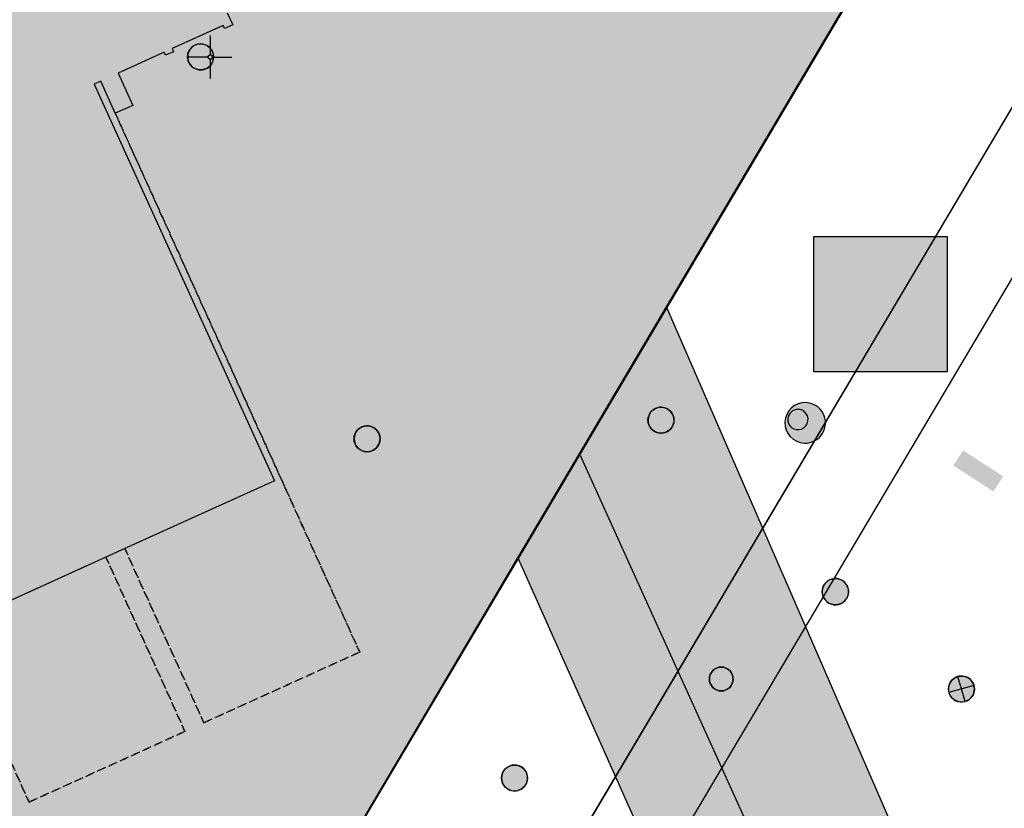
# Model space of a CAD drawing. Header units: metres. Extents: x 2695560 to 2696939, y 1260491 to 1262050.
# Tile 898 of 1005: x 2696420 to 2696449, y 1261778 to 1261801. Entities that reach past the tile are written whole.
import ezdxf

# ---------------------------------------------------------------- set-up
doc = ezdxf.new("R2010")
doc.units = ezdxf.units.M
doc.linetypes.add('AUSGEZOGEN', pattern=[0])
doc.linetypes.add('VERDECKT2_S2', pattern=[0.36, 0.2, -0.16])
for name, color, linetype in [('XR$1$AV_Flächen (EO)', 7, 'AUSGEZOGEN'), ('XR$1$AV_Gebäudeflächen (BB)', 7, 'AUSGEZOGEN'), ('XR$1$AV_Gebäudeflächen (EO)', 7, 'AUSGEZOGEN'), ('XR$1$AV_Gebäudeflächen ut.', 7, 'AUSGEZOGEN'), ('XR$1$AV_Koordinatennetzpunkte', 7, 'AUSGEZOGEN'), ('XR$1$AV_Linien (BB)', 7, 'AUSGEZOGEN'), ('XR$1$AV_Linien (EO)', 7, 'AUSGEZOGEN'), ('XR$1$AW_LK_Schachtdeckel', 24, 'AUSGEZOGEN'), ('XR$1$EW_LK_Bauwerk', 1, 'AUSGEZOGEN'), ('XR$1$EW_LK_Knoten', 1, 'AUSGEZOGEN'), ('XR$1$Liegenschaftsgrenzen', 7, 'AUSGEZOGEN'), ('XR$1$PFAW', 255, 'AUSGEZOGEN'), ('XR$1$PFEW', 255, 'AUSGEZOGEN'), ('XR$1$RP_Abstandslinie', 7, 'AUSGEZOGEN')]:
    doc.layers.add(name, color=color, linetype=linetype)

# ---------------------------------------------------------------- blocks, each defined once
blk = doc.blocks.new('COMPLEXOBJECT_712')
at = {"layer": 'XR$1$AV_Linien (BB)', "color": 7, "linetype": 'AUSGEZOGEN', "transparency": 33554687}
blk.add_lwpolyline([(6465.172, 11827.303), (6464.345, 11825.907), (6435.908, 11777.913)], dxfattribs=at)
blk = doc.blocks.new('COMPLEXOBJECT_803')
at = {"layer": 'XR$1$AV_Linien (BB)', "color": 7, "linetype": 'AUSGEZOGEN', "transparency": 33554687}
blk.add_lwpolyline([(6466.602, 11824.784), (6466.439, 11824.509), (6438.228, 11776.92)], dxfattribs=at)
blk = doc.blocks.new('COMPLEXOBJECT_834')
at = {"layer": 'XR$1$AV_Flächen (EO)', "color": 7, "linetype": 'AUSGEZOGEN', "transparency": 33554687}
blk.add_lwpolyline([(6455.444, 11762.103), (6452.157, 11760.606), (6442.354, 11783.16), (6438.167, 11792.792), (6457.503, 11825.435), (6448.144, 11846.186), (6450.579, 11853.645), (6447.047, 11861.434), (6445.202, 11865.503), (6442.547, 11866.748), (6439.353, 11865.198), (6439.101, 11865.075), (6438.738, 11865.824)], dxfattribs=at)
blk = doc.blocks.new('COMPLEXOBJECT_1417')
at = {"layer": 'XR$1$Liegenschaftsgrenzen', "color": 7, "linetype": 'AUSGEZOGEN', "transparency": 33554687}
blk.add_line((6435.908, 11777.913), (6465.172, 11827.303), dxfattribs=at)
blk = doc.blocks.new('BAV2041')
at = {"color": 7, "transparency": 33554687}
for p, q in [((0, 0.5), (0, 0.05)), ((-0.05, 0), (-0.5, 0)), ((0.05, 0), (0.5, 0)), ((0, -0.05), (0, -0.5))]:
    blk.add_line(p, q, dxfattribs=at)
blk.add_circle((0, 0), 0.05, dxfattribs=at)
for start, end in [(90, 270), (270, 90)]:
    blk.add_arc((0, 0), 0.05, start, end, dxfattribs=at)
blk = doc.blocks.new('BAW2082')
at = {"layer": 'XR$1$PFAW', "transparency": 33554687}
blk.add_hatch(color=7, dxfattribs=at).paths.add_polyline_path([(0.509, -0.003), (0.499, 0.098), (0.469, 0.194), (0.42, 0.283), (0.354, 0.359), (0.274, 0.421), (0.183, 0.466), (0.085, 0.491), (-0.016, 0.496), (-0.116, 0.481), (-0.211, 0.446), (-0.297, 0.392), (-0.37, 0.323), (-0.428, 0.24), (-0.468, 0.147), (-0.488, 0.047), (-0.488, -0.054), (-0.468, -0.153), (-0.428, -0.246), (-0.37, -0.329), (-0.297, -0.398), (-0.211, -0.452), (-0.116, -0.487), (-0.016, -0.502), (0.085, -0.497), (0.183, -0.472), (0.274, -0.427), (0.354, -0.366), (0.42, -0.289), (0.469, -0.2), (0.499, -0.104)])
at = {"transparency": 33554687}
for start, end in [(91.1948, 268.8052), (268.8052, 91.1948)]:
    blk.add_arc((0.01, 0), 0.5, start, end, dxfattribs=at)
at = {"layer": 'XR$1$PFAW', "transparency": 33554687}
blk.add_circle((0.009, -0.003), 0.5, dxfattribs=at)
blk = doc.blocks.new('BAW2084')
at = {"layer": 'XR$1$PFAW', "transparency": 33554687}
h = blk.add_hatch(color=7, dxfattribs=at)
h.paths.add_polyline_path([(0.237, 0.6), (0.176, 0.597), (0.116, 0.588), (0.057, 0.572), (0, 0.551), (-0.054, 0.525), (-0.106, 0.492), (-0.154, 0.455), (-0.198, 0.413), (-0.238, 0.367), (-0.272, 0.317), (-0.302, 0.264), (-0.326, 0.208), (-0.344, 0.15), (-0.356, 0.091), (-0.363, 0.03), (-0.363, -0.03), (-0.356, -0.091), (-0.344, -0.15), (-0.326, -0.208), (-0.302, -0.264), (-0.272, -0.317), (-0.238, -0.367), (-0.198, -0.413), (-0.154, -0.455), (-0.106, -0.492), (-0.054, -0.525), (0, -0.551), (0.057, -0.572), (0.116, -0.588), (0.176, -0.597), (0.237, -0.6), (0.297, -0.597), (0.357, -0.588), (0.416, -0.572), (0.473, -0.551), (0.528, -0.525), (0.579, -0.492), (0.628, -0.455), (0.672, -0.413), (0.711, -0.367), (0.746, -0.317), (0.775, -0.264), (0.799, -0.208), (0.818, -0.15), (0.83, -0.091), (0.836, -0.03), (0.836, 0.03), (0.83, 0.091), (0.818, 0.15), (0.799, 0.208), (0.775, 0.264), (0.746, 0.317), (0.711, 0.367), (0.672, 0.413), (0.628, 0.455), (0.579, 0.492), (0.528, 0.525), (0.473, 0.551), (0.416, 0.572), (0.357, 0.588), (0.297, 0.597)])
h.paths.add_polyline_path([(0.03, -0.298), (0, -0.3), (-0.03, -0.298), (-0.06, -0.294), (-0.09, -0.286), (-0.118, -0.276), (-0.146, -0.262), (-0.171, -0.246), (-0.195, -0.228), (-0.217, -0.207), (-0.237, -0.184), (-0.255, -0.159), (-0.269, -0.132), (-0.281, -0.104), (-0.29, -0.075), (-0.297, -0.045), (-0.3, -0.015), (-0.3, 0.015), (-0.297, 0.045), (-0.29, 0.075), (-0.281, 0.104), (-0.269, 0.132), (-0.255, 0.159), (-0.237, 0.184), (-0.217, 0.207), (-0.195, 0.228), (-0.171, 0.246), (-0.146, 0.262), (-0.118, 0.276), (-0.09, 0.286), (-0.06, 0.294), (-0.03, 0.298), (0, 0.3), (0.03, 0.298), (0.06, 0.294), (0.09, 0.286), (0.118, 0.276), (0.146, 0.262), (0.171, 0.246), (0.195, 0.228), (0.217, 0.207), (0.237, 0.184), (0.255, 0.159), (0.269, 0.132), (0.281, 0.104), (0.29, 0.075), (0.297, 0.045), (0.3, 0.015), (0.3, -0.015), (0.297, -0.045), (0.29, -0.075), (0.281, -0.104), (0.269, -0.132), (0.255, -0.159), (0.237, -0.184), (0.217, -0.207), (0.195, -0.228), (0.171, -0.246), (0.146, -0.262), (0.118, -0.276), (0.09, -0.286), (0.06, -0.294)], flags=16)
blk.add_hatch(color=7, dxfattribs=at).paths.add_polyline_path([(0, 0.3), (-0.03, 0.298), (-0.06, 0.294), (-0.09, 0.286), (-0.118, 0.276), (-0.146, 0.262), (-0.171, 0.246), (-0.195, 0.228), (-0.217, 0.207), (-0.237, 0.184), (-0.255, 0.159), (-0.269, 0.132), (-0.281, 0.104), (-0.29, 0.075), (-0.297, 0.045), (-0.3, 0.015), (-0.3, -0.015), (-0.297, -0.045), (-0.29, -0.075), (-0.281, -0.104), (-0.269, -0.132), (-0.255, -0.159), (-0.237, -0.184), (-0.217, -0.207), (-0.195, -0.228), (-0.171, -0.246), (-0.146, -0.262), (-0.118, -0.276), (-0.09, -0.286), (-0.06, -0.294), (-0.03, -0.298), (0, -0.3), (0.03, -0.298), (0.06, -0.294), (0.09, -0.286), (0.118, -0.276), (0.146, -0.262), (0.171, -0.246), (0.195, -0.228), (0.217, -0.207), (0.237, -0.184), (0.255, -0.159), (0.269, -0.132), (0.281, -0.104), (0.29, -0.075), (0.297, -0.045), (0.3, -0.015), (0.3, 0.015), (0.297, 0.045), (0.29, 0.075), (0.281, 0.104), (0.269, 0.132), (0.255, 0.159), (0.237, 0.184), (0.217, 0.207), (0.195, 0.228), (0.171, 0.246), (0.146, 0.262), (0.118, 0.276), (0.09, 0.286), (0.06, 0.294), (0.03, 0.298)])
at = {"transparency": 33554687}
for centre, radius, start, end in [((0.237, 0), 0.6, 90, 270), ((0.237, 0), 0.6, 270, 90), ((0, 0), 0.3, 90, 270), ((0, 0), 0.3, 270, 90)]:
    blk.add_arc(centre, radius, start, end, dxfattribs=at)
blk = doc.blocks.new('BAW2088')
at = {"layer": 'XR$1$PFAW', "transparency": 33554687}
blk.add_hatch(color=253, dxfattribs=at).paths.add_polyline_path([(0.51, 0), (0.5, 0.101), (0.47, 0.197), (0.421, 0.286), (0.355, 0.362), (0.275, 0.424), (0.184, 0.469), (0.086, 0.494), (-0.015, 0.499), (-0.115, 0.484), (-0.21, 0.449), (-0.296, 0.395), (-0.369, 0.326), (-0.427, 0.243), (-0.467, 0.15), (-0.487, 0.051), (-0.487, -0.051), (-0.467, -0.15), (-0.427, -0.243), (-0.369, -0.326), (-0.296, -0.395), (-0.21, -0.449), (-0.115, -0.484), (-0.015, -0.499), (0.086, -0.494), (0.184, -0.469), (0.275, -0.424), (0.355, -0.362), (0.421, -0.286), (0.47, -0.197), (0.5, -0.101)])
at = {"transparency": 33554687}
for start, end in [(91.1948, 268.8052), (268.8052, 91.1948)]:
    blk.add_arc((0.01, 0), 0.5, start, end, dxfattribs=at)
at = {"layer": 'XR$1$PFAW', "transparency": 33554687}
blk.add_circle((0.01, 0), 0.5, dxfattribs=at)
blk = doc.blocks.new('BEWLP2574')
at = {"layer": 'XR$1$PFEW', "transparency": 33554687}
blk.add_hatch(color=7, dxfattribs=at).paths.add_polyline_path([(-0.5, 0), (-0.497, -0.051), (-0.489, -0.101), (-0.477, -0.15), (-0.459, -0.198), (-0.437, -0.243), (-0.41, -0.286), (-0.379, -0.326), (-0.344, -0.363), (-0.306, -0.396), (-0.264, -0.425), (-0.22, -0.449), (-0.173, -0.469), (-0.125, -0.485), (-0.075, -0.495), (-0.025, -0.5), (0.026, -0.5), (0.076, -0.495), (0.126, -0.485), (0.174, -0.469), (0.221, -0.449), (0.265, -0.425), (0.306, -0.396), (0.345, -0.363), (0.38, -0.326), (0.411, -0.286), (0.437, -0.243), (0.46, -0.198), (0.477, -0.15), (0.49, -0.101), (0.498, -0.051), (0.5, 0), (0.498, 0.05), (0.49, 0.1), (0.477, 0.149), (0.46, 0.197), (0.437, 0.242), (0.411, 0.285), (0.38, 0.325), (0.345, 0.362), (0.306, 0.395), (0.265, 0.424), (0.221, 0.448), (0.174, 0.468), (0.126, 0.484), (0.076, 0.494), (0.026, 0.499), (-0.025, 0.499), (-0.075, 0.494), (-0.125, 0.484), (-0.173, 0.468), (-0.22, 0.448), (-0.264, 0.424), (-0.306, 0.395), (-0.344, 0.362), (-0.379, 0.325), (-0.41, 0.285), (-0.437, 0.242), (-0.459, 0.197), (-0.477, 0.149), (-0.489, 0.1), (-0.497, 0.05)])
at = {"color": 1, "transparency": 33554687}
for start, end in [(90, 180), (0, 90), (180, 270), (270, 0)]:
    blk.add_arc((0, 0), 0.5, start, end, dxfattribs=at)
at = {"layer": 'XR$1$PFEW', "transparency": 33554687}
blk.add_circle((0, 0), 0.5, dxfattribs=at)
blk = doc.blocks.new('BEWLP2549_S')
at = {"layer": 'XR$1$PFEW', "transparency": 33554687}
blk.add_hatch(color=7, dxfattribs=at).paths.add_polyline_path([(0.5, 0), (0.49, 0.101), (0.459, 0.197), (0.41, 0.286), (0.344, 0.362), (0.264, 0.424), (0.174, 0.469), (0.076, 0.494), (-0.025, 0.499), (-0.125, 0.484), (-0.22, 0.449), (-0.306, 0.395), (-0.379, 0.326), (-0.437, 0.243), (-0.477, 0.15), (-0.497, 0.051), (-0.497, -0.051), (-0.477, -0.15), (-0.437, -0.243), (-0.379, -0.326), (-0.306, -0.395), (-0.22, -0.449), (-0.125, -0.484), (-0.025, -0.499), (0.076, -0.494), (0.174, -0.469), (0.264, -0.424), (0.344, -0.362), (0.41, -0.286), (0.459, -0.197), (0.49, -0.101)])
at = {"color": 1, "transparency": 33554687}
for p, q in [((0.354, -0.354), (-0.354, 0.354)), ((-0.354, -0.354), (0.354, 0.354))]:
    blk.add_line(p, q, dxfattribs=at)
for start, end in [(91.3809, 268.6191), (268.6191, 91.3809)]:
    blk.add_arc((0, 0), 0.5, start, end, dxfattribs=at)
at = {"layer": 'XR$1$PFEW', "transparency": 33554687}
blk.add_circle((0, 0), 0.5, dxfattribs=at)

msp = doc.modelspace()

# ---------------------------------------------------------------- hatches: boundary and pattern name
at = {"transparency": 33554687}
for points in [[(2696443.388, 1261794.634), (2696443.388, 1261790.733), (2696447.237, 1261790.733), (2696447.237, 1261794.634)], [(2696447.69, 1261788.462), (2696447.409, 1261788.028), (2696448.566, 1261787.28), (2696448.847, 1261787.714)]]:
    msp.add_hatch(color=7, dxfattribs=at).paths.add_polyline_path(points)
at = {"layer": 'XR$1$AV_Gebäudeflächen (BB)', "true_color": 0xd2d2d2, "transparency": 33554687}
msp.add_hatch(color=254, dxfattribs=at).paths.add_polyline_path([(2696413.405, 1261781.044), (2696417.918, 1261783.093), (2696418.464, 1261783.341), (2696422.959, 1261785.381), (2696423.505, 1261785.629), (2696427.819, 1261787.587), (2696422.624, 1261799.031), (2696422.808, 1261799.114), (2696423.229, 1261798.187), (2696423.733, 1261798.416), (2696423.311, 1261799.346), (2696424.641, 1261799.949), (2696424.682, 1261799.859), (2696424.912, 1261799.963), (2696424.87, 1261800.054), (2696426.338, 1261800.72), (2696426.379, 1261800.629), (2696426.618, 1261800.737), (2696426.46, 1261801.084), (2696426.809, 1261801.242), (2696426.706, 1261801.47), (2696426.614, 1261801.429), (2696425.953, 1261802.887), (2696426.044, 1261802.928), (2696425.941, 1261803.156), (2696425.85, 1261803.114), (2696425.25, 1261804.436), (2696426.179, 1261804.857), (2696425.952, 1261805.358), (2696425.023, 1261804.937), (2696424.424, 1261806.258), (2696424.515, 1261806.299), (2696424.411, 1261806.527), (2696424.32, 1261806.486), (2696423.659, 1261807.943), (2696423.75, 1261807.985), (2696423.647, 1261808.213), (2696423.555, 1261808.171), (2696422.956, 1261809.492), (2696423.885, 1261809.914), (2696423.658, 1261810.415), (2696422.729, 1261809.994), (2696422.129, 1261811.315), (2696422.22, 1261811.356), (2696422.117, 1261811.584), (2696422.026, 1261811.543), (2696421.365, 1261813), (2696421.456, 1261813.042), (2696421.352, 1261813.27), (2696421.261, 1261813.228), (2696420.662, 1261814.549), (2696421.591, 1261814.971), (2696421.364, 1261815.471), (2696420.435, 1261815.049), (2696419.837, 1261816.368), (2696419.928, 1261816.409), (2696419.825, 1261816.637), (2696419.734, 1261816.595), (2696419.073, 1261818.05), (2696419.164, 1261818.092), (2696419.061, 1261818.319), (2696418.97, 1261818.278), (2696418.372, 1261819.596), (2696419.301, 1261820.018), (2696419.074, 1261820.518), (2696418.145, 1261820.097), (2696417.547, 1261821.415), (2696417.638, 1261821.457), (2696417.535, 1261821.684), (2696417.444, 1261821.643), (2696416.784, 1261823.098), (2696416.875, 1261823.139), (2696416.772, 1261823.366), (2696416.68, 1261823.325), (2696416.082, 1261824.644), (2696417.011, 1261825.065), (2696416.784, 1261825.565), (2696415.855, 1261825.144), (2696415.195, 1261826.599), (2696415.286, 1261826.64), (2696415.183, 1261826.867), (2696415.092, 1261826.826), (2696414.494, 1261828.145), (2696414.585, 1261828.186), (2696414.482, 1261828.413), (2696414.135, 1261828.256), (2696413.979, 1261828.602), (2696413.751, 1261828.498), (2696413.792, 1261828.407), (2696412.471, 1261827.807), (2696412.43, 1261827.898), (2696412.202, 1261827.795), (2696412.243, 1261827.704), (2696410.804, 1261827.05), (2696410.382, 1261827.979), (2696409.881, 1261827.752), (2696410.302, 1261826.823), (2696408.981, 1261826.223), (2696408.94, 1261826.314), (2696408.712, 1261826.211), (2696408.753, 1261826.12), (2696407.296, 1261825.458), (2696407.254, 1261825.549), (2696407.026, 1261825.445), (2696407.068, 1261825.354), (2696405.747, 1261824.754), (2696405.325, 1261825.683), (2696404.824, 1261825.456), (2696405.245, 1261824.527), (2696403.924, 1261823.927), (2696403.883, 1261824.018), (2696403.655, 1261823.915), (2696403.696, 1261823.824), (2696402.239, 1261823.162), (2696402.197, 1261823.253), (2696401.969, 1261823.149), (2696402.011, 1261823.058), (2696400.69, 1261822.458), (2696400.268, 1261823.387), (2696399.767, 1261823.16), (2696400.147, 1261822.322), (2696400.188, 1261822.231), (2696398.866, 1261821.631), (2696398.825, 1261821.722), (2696398.597, 1261821.618), (2696398.638, 1261821.527), (2696397.18, 1261820.865), (2696397.138, 1261820.956), (2696396.91, 1261820.852), (2696396.952, 1261820.761), (2696395.63, 1261820.161), (2696395.208, 1261821.09), (2696394.706, 1261820.862), (2696395.128, 1261819.933), (2696393.806, 1261819.333), (2696393.765, 1261819.424), (2696393.537, 1261819.321), (2696393.578, 1261819.23), (2696392.119, 1261818.567), (2696392.078, 1261818.658), (2696391.85, 1261818.555), (2696391.891, 1261818.464), (2696390.569, 1261817.863), (2696390.147, 1261818.792), (2696389.646, 1261818.565), (2696390.068, 1261817.636), (2696388.746, 1261817.036), (2696388.704, 1261817.127), (2696388.476, 1261817.023), (2696388.518, 1261816.932), (2696387.059, 1261816.27), (2696387.017, 1261816.361), (2696386.789, 1261816.257), (2696386.946, 1261815.911), (2696386.6, 1261815.754), (2696386.703, 1261815.526), (2696386.794, 1261815.567), (2696387.391, 1261814.246), (2696387.3, 1261814.205), (2696387.407, 1261813.968), (2696387.498, 1261814.01), (2696388.149, 1261812.57), (2696387.22, 1261812.15), (2696387.446, 1261811.649), (2696388.376, 1261812.069), (2696388.973, 1261810.749), (2696388.882, 1261810.707), (2696388.985, 1261810.48), (2696389.076, 1261810.521), (2696389.735, 1261809.063), (2696389.644, 1261809.022), (2696389.747, 1261808.794), (2696389.838, 1261808.836), (2696390.435, 1261807.515), (2696389.506, 1261807.095), (2696389.733, 1261806.594), (2696390.662, 1261807.014), (2696391.259, 1261805.693), (2696391.168, 1261805.652), (2696391.271, 1261805.424), (2696391.362, 1261805.465), (2696392.021, 1261804.008), (2696391.93, 1261803.967), (2696392.033, 1261803.739), (2696392.124, 1261803.78), (2696392.718, 1261802.468), (2696391.788, 1261802.048), (2696392.015, 1261801.547), (2696392.944, 1261801.967), (2696393.542, 1261800.646), (2696393.451, 1261800.605), (2696393.554, 1261800.377), (2696393.645, 1261800.418), (2696394.304, 1261798.96), (2696394.213, 1261798.919), (2696394.316, 1261798.691), (2696394.407, 1261798.733), (2696395.009, 1261797.402), (2696394.08, 1261796.982), (2696394.306, 1261796.481), (2696395.236, 1261796.901), (2696395.833, 1261795.58), (2696395.742, 1261795.539), (2696395.845, 1261795.311), (2696395.936, 1261795.352), (2696396.596, 1261793.894), (2696396.504, 1261793.853), (2696396.607, 1261793.625), (2696396.699, 1261793.666), (2696397.296, 1261792.345), (2696396.367, 1261791.925), (2696396.593, 1261791.423), (2696397.523, 1261791.844), (2696398.12, 1261790.523), (2696398.029, 1261790.481), (2696398.132, 1261790.253), (2696398.223, 1261790.295), (2696398.883, 1261788.837), (2696398.792, 1261788.796), (2696398.895, 1261788.568), (2696399.244, 1261788.726), (2696399.401, 1261788.38), (2696399.631, 1261788.484), (2696399.59, 1261788.575), (2696400.923, 1261789.18), (2696400.964, 1261789.089), (2696401.204, 1261789.198), (2696401.162, 1261789.289), (2696402.624, 1261789.952), (2696403.046, 1261789.022), (2696403.552, 1261789.252), (2696403.131, 1261790.18), (2696403.315, 1261790.263), (2696408.509, 1261778.821), (2696412.859, 1261780.796)])
at = {"layer": 'XR$1$AV_Gebäudeflächen (EO)', "true_color": 0xebebeb, "transparency": 33554687}
for points in [[(2696425.786, 1261780.606), (2696430.281, 1261782.647), (2696428.162, 1261787.315), (2696423.229, 1261798.187), (2696422.808, 1261799.114), (2696422.624, 1261799.031), (2696427.819, 1261787.587), (2696423.505, 1261785.629)], [(2696420.744, 1261778.317), (2696425.24, 1261780.358), (2696422.959, 1261785.381), (2696418.464, 1261783.341)]]:
    msp.add_hatch(color=7, dxfattribs=at).paths.add_polyline_path(points)
at = {"layer": 'XR$1$AV_Gebäudeflächen ut.', "true_color": 0xf5f5f5, "transparency": 33554687}
msp.add_hatch(color=7, dxfattribs=at).paths.add_polyline_path([(2696459.927, 1261714.606), (2696473.791, 1261720.902), (2696475.72, 1261716.655), (2696476.64, 1261717.073), (2696476.501, 1261717.38), (2696476.592, 1261717.421), (2696475.121, 1261720.664), (2696465.308, 1261742.389), (2696456.414, 1261761.913), (2696453.127, 1261760.416), (2696443.324, 1261782.97), (2696439.137, 1261792.602), (2696458.473, 1261825.245), (2696449.114, 1261845.996), (2696451.549, 1261853.455), (2696448.017, 1261861.244), (2696446.172, 1261865.313), (2696443.517, 1261866.558), (2696440.323, 1261865.008), (2696440.071, 1261864.885), (2696439.708, 1261865.634), (2696439.232, 1261866.581), (2696438.684, 1261867.488), (2696438.066, 1261868.349), (2696437.383, 1261869.158), (2696436.639, 1261869.912), (2696435.837, 1261870.605), (2696434.984, 1261871.234), (2696434.084, 1261871.793), (2696433.143, 1261872.28), (2696432.167, 1261872.692), (2696431.161, 1261873.026), (2696430.132, 1261873.28), (2696429.087, 1261873.453), (2696428.031, 1261873.543), (2696426.972, 1261873.551), (2696425.915, 1261873.475), (2696424.867, 1261873.316), (2696423.835, 1261873.076), (2696422.825, 1261872.756), (2696421.843, 1261872.358), (2696420.895, 1261871.884), (2696419.988, 1261871.337), (2696419.126, 1261870.72), (2696418.315, 1261870.038), (2696417.56, 1261869.295), (2696416.866, 1261868.494), (2696416.236, 1261867.642), (2696415.675, 1261866.743), (2696415.187, 1261865.803), (2696414.774, 1261864.827), (2696414.438, 1261863.822), (2696414.355, 1261863.524), (2696414.279, 1261863.225), (2696414.21, 1261862.924), (2696414.148, 1261862.621), (2696414.092, 1261862.318), (2696414.044, 1261862.012), (2696414.003, 1261861.706), (2696413.968, 1261861.399), (2696413.941, 1261861.092), (2696413.921, 1261860.783), (2696413.907, 1261860.475), (2696413.901, 1261860.166), (2696413.902, 1261859.857), (2696413.91, 1261859.548), (2696413.925, 1261859.24), (2696413.947, 1261858.932), (2696413.976, 1261858.624), (2696414.012, 1261858.317), (2696414.055, 1261858.011), (2696414.105, 1261857.707), (2696414.162, 1261857.403), (2696414.226, 1261857.101), (2696414.297, 1261856.8), (2696414.375, 1261856.501), (2696414.459, 1261856.204), (2696414.551, 1261855.909), (2696414.649, 1261855.616), (2696414.753, 1261855.325), (2696414.865, 1261855.037), (2696414.983, 1261854.752), (2696415.107, 1261854.469), (2696396.462, 1261846.055), (2696387.97, 1261826.75), (2696384.844, 1261819.635), (2696386.443, 1261816.1), (2696386.6, 1261815.754), (2696386.946, 1261815.911), (2696386.789, 1261816.257), (2696387.017, 1261816.361), (2696387.059, 1261816.27), (2696388.518, 1261816.932), (2696388.476, 1261817.023), (2696388.704, 1261817.127), (2696388.746, 1261817.036), (2696390.068, 1261817.636), (2696389.646, 1261818.565), (2696390.147, 1261818.792), (2696390.569, 1261817.863), (2696391.891, 1261818.464), (2696391.85, 1261818.555), (2696392.078, 1261818.658), (2696392.119, 1261818.567), (2696393.578, 1261819.23), (2696393.537, 1261819.321), (2696393.765, 1261819.424), (2696393.806, 1261819.333), (2696395.128, 1261819.933), (2696394.706, 1261820.862), (2696395.208, 1261821.09), (2696395.63, 1261820.161), (2696396.952, 1261820.761), (2696396.91, 1261820.852), (2696397.138, 1261820.956), (2696397.18, 1261820.865), (2696398.638, 1261821.527), (2696398.597, 1261821.618), (2696398.825, 1261821.722), (2696398.866, 1261821.631), (2696400.188, 1261822.231), (2696400.147, 1261822.322), (2696399.767, 1261823.16), (2696400.268, 1261823.387), (2696400.69, 1261822.458), (2696402.011, 1261823.058), (2696401.969, 1261823.149), (2696402.197, 1261823.253), (2696402.239, 1261823.162), (2696403.696, 1261823.824), (2696403.655, 1261823.915), (2696403.883, 1261824.018), (2696403.924, 1261823.927), (2696405.245, 1261824.527), (2696404.824, 1261825.456), (2696405.325, 1261825.683), (2696405.747, 1261824.754), (2696407.068, 1261825.354), (2696407.026, 1261825.445), (2696407.254, 1261825.549), (2696407.296, 1261825.458), (2696408.753, 1261826.12), (2696408.712, 1261826.211), (2696408.94, 1261826.314), (2696408.981, 1261826.223), (2696410.302, 1261826.823), (2696409.881, 1261827.752), (2696410.382, 1261827.979), (2696410.804, 1261827.05), (2696412.243, 1261827.704), (2696412.202, 1261827.795), (2696412.43, 1261827.898), (2696412.471, 1261827.807), (2696413.792, 1261828.407), (2696413.751, 1261828.498), (2696413.979, 1261828.602), (2696414.135, 1261828.256), (2696414.482, 1261828.413), (2696414.585, 1261828.186), (2696414.494, 1261828.145), (2696415.092, 1261826.826), (2696415.183, 1261826.867), (2696415.286, 1261826.64), (2696415.195, 1261826.599), (2696415.855, 1261825.144), (2696416.784, 1261825.565), (2696417.011, 1261825.065), (2696416.082, 1261824.644), (2696416.68, 1261823.325), (2696416.772, 1261823.366), (2696416.875, 1261823.139), (2696416.784, 1261823.098), (2696417.444, 1261821.643), (2696417.535, 1261821.684), (2696417.638, 1261821.457), (2696417.547, 1261821.415), (2696418.145, 1261820.097), (2696419.074, 1261820.518), (2696419.301, 1261820.018), (2696418.372, 1261819.596), (2696418.97, 1261818.278), (2696419.061, 1261818.319), (2696419.164, 1261818.092), (2696419.073, 1261818.05), (2696419.734, 1261816.595), (2696419.825, 1261816.637), (2696419.928, 1261816.409), (2696419.837, 1261816.368), (2696420.435, 1261815.049), (2696421.364, 1261815.471), (2696421.591, 1261814.971), (2696420.662, 1261814.549), (2696421.261, 1261813.228), (2696421.352, 1261813.27), (2696421.456, 1261813.042), (2696421.365, 1261813), (2696422.026, 1261811.543), (2696422.117, 1261811.584), (2696422.22, 1261811.356), (2696422.129, 1261811.315), (2696422.729, 1261809.994), (2696423.658, 1261810.415), (2696423.885, 1261809.914), (2696422.956, 1261809.492), (2696423.555, 1261808.171), (2696423.647, 1261808.213), (2696423.75, 1261807.985), (2696423.659, 1261807.943), (2696424.32, 1261806.486), (2696424.411, 1261806.527), (2696424.515, 1261806.299), (2696424.424, 1261806.258), (2696425.023, 1261804.937), (2696425.952, 1261805.358), (2696426.179, 1261804.857), (2696425.25, 1261804.436), (2696425.85, 1261803.114), (2696425.941, 1261803.156), (2696426.044, 1261802.928), (2696425.953, 1261802.887), (2696426.614, 1261801.429), (2696426.706, 1261801.47), (2696426.809, 1261801.242), (2696426.46, 1261801.084), (2696426.618, 1261800.737), (2696426.379, 1261800.629), (2696426.338, 1261800.72), (2696424.87, 1261800.054), (2696424.912, 1261799.963), (2696424.682, 1261799.859), (2696424.641, 1261799.949), (2696423.311, 1261799.346), (2696423.733, 1261798.416), (2696423.229, 1261798.187), (2696428.162, 1261787.315), (2696430.281, 1261782.647), (2696425.786, 1261780.606), (2696423.505, 1261785.629), (2696422.959, 1261785.381), (2696425.24, 1261780.358), (2696420.744, 1261778.317), (2696418.464, 1261783.341), (2696417.918, 1261783.093), (2696420.198, 1261778.07), (2696415.685, 1261776.021), (2696413.405, 1261781.044), (2696412.859, 1261780.796), (2696415.139, 1261775.773), (2696410.616, 1261773.72), (2696408.497, 1261778.388), (2696403.552, 1261789.252), (2696403.046, 1261789.022), (2696402.624, 1261789.952), (2696401.162, 1261789.289), (2696401.204, 1261789.198), (2696400.964, 1261789.089), (2696400.923, 1261789.18), (2696399.59, 1261788.575), (2696399.631, 1261788.484), (2696399.401, 1261788.38), (2696399.244, 1261788.726), (2696398.895, 1261788.568), (2696398.792, 1261788.796), (2696398.883, 1261788.837), (2696398.223, 1261790.295), (2696398.132, 1261790.253), (2696398.029, 1261790.481), (2696398.12, 1261790.523), (2696397.523, 1261791.844), (2696396.593, 1261791.423), (2696405.262, 1261772.351), (2696410.212, 1261767.703), (2696429.551, 1261776.418), (2696434.848, 1261785.361), (2696439.099, 1261775.838), (2696446.829, 1261758.517), (2696415.096, 1261704.98), (2696417.212, 1261700.341), (2696431.823, 1261707.004), (2696425.566, 1261710.712), (2696441.228, 1261737.136), (2696444.19, 1261738.388), (2696444.611, 1261737.527), (2696452.509, 1261720.048), (2696452.534, 1261720.004), (2696452.559, 1261719.96), (2696452.585, 1261719.917), (2696452.612, 1261719.874), (2696452.639, 1261719.832), (2696452.667, 1261719.79), (2696452.696, 1261719.748), (2696452.725, 1261719.707), (2696452.755, 1261719.667), (2696452.786, 1261719.626), (2696452.817, 1261719.587), (2696452.848, 1261719.547), (2696452.881, 1261719.509), (2696452.914, 1261719.47), (2696452.947, 1261719.433), (2696452.981, 1261719.395), (2696453.016, 1261719.359), (2696453.051, 1261719.322), (2696453.087, 1261719.287), (2696453.123, 1261719.252), (2696453.16, 1261719.217), (2696453.197, 1261719.183), (2696453.235, 1261719.15), (2696453.273, 1261719.117), (2696453.312, 1261719.085), (2696453.351, 1261719.053), (2696453.391, 1261719.022), (2696453.431, 1261718.992), (2696453.472, 1261718.962), (2696453.513, 1261718.933), (2696453.555, 1261718.904)])

# ---------------------------------------------------------------- linework, layer by layer
at = {"color": 24, "lineweight": -3, "transparency": 33554687}
msp.add_lwpolyline([(2696443.388, 1261794.634), (2696447.237, 1261794.634), (2696447.237, 1261790.733), (2696443.388, 1261790.733), (2696443.388, 1261794.634)], close=True, dxfattribs=at)
at = {"layer": 'XR$1$AV_Flächen (EO)', "color": 7, "linetype": 'AUSGEZOGEN', "transparency": 33554687}
for p, q in [((2696423.505, 1261785.629), (2696422.959, 1261785.381)), ((2696422.959, 1261785.381), (2696418.464, 1261783.341))]:
    msp.add_line(p, q, dxfattribs=at)
at = {"layer": 'XR$1$AV_Flächen (EO)', "color": 7, "linetype": 'VERDECKT2_S2', "transparency": 33554687}
for p, q in [((2696423.505, 1261785.629), (2696425.786, 1261780.606)), ((2696418.464, 1261783.341), (2696420.744, 1261778.317))]:
    msp.add_line(p, q, dxfattribs=at)
at = {"layer": 'XR$1$AV_Flächen (EO)', "color": 7, "linetype": 'AUSGEZOGEN', "transparency": 33554687}
for points in [[(2696426.46, 1261801.084), (2696426.618, 1261800.737), (2696426.379, 1261800.629), (2696426.338, 1261800.72), (2696424.87, 1261800.054), (2696424.912, 1261799.963), (2696424.682, 1261799.859), (2696424.641, 1261799.949), (2696423.311, 1261799.346), (2696423.733, 1261798.416), (2696423.229, 1261798.187)], [(2696423.229, 1261798.187), (2696422.808, 1261799.114), (2696422.624, 1261799.031), (2696427.819, 1261787.587), (2696423.505, 1261785.629)], [(2696396.593, 1261791.423), (2696405.262, 1261772.351), (2696410.212, 1261767.703), (2696429.551, 1261776.418), (2696434.848, 1261785.361), (2696439.099, 1261775.838), (2696446.829, 1261758.517), (2696415.096, 1261704.98), (2696417.212, 1261700.341)]]:
    msp.add_lwpolyline(points, dxfattribs=at)
at = {"layer": 'XR$1$AV_Flächen (EO)', "color": 7, "linetype": 'VERDECKT2_S2', "transparency": 33554687}
for points in [[(2696425.786, 1261780.606), (2696430.281, 1261782.647), (2696428.162, 1261787.315), (2696423.229, 1261798.187)], [(2696423.229, 1261798.187), (2696428.162, 1261787.315), (2696430.281, 1261782.647), (2696425.786, 1261780.606), (2696423.505, 1261785.629)], [(2696422.959, 1261785.381), (2696425.24, 1261780.358), (2696420.744, 1261778.317), (2696418.464, 1261783.341)], [(2696420.744, 1261778.317), (2696425.24, 1261780.358), (2696422.959, 1261785.381)]]:
    msp.add_lwpolyline(points, dxfattribs=at)
at = {"layer": 'XR$1$AV_Linien (BB)', "color": 7, "linetype": 'AUSGEZOGEN', "transparency": 33554687}
msp.add_lwpolyline([(2696426.46, 1261801.084), (2696426.618, 1261800.737), (2696426.379, 1261800.629), (2696426.338, 1261800.72), (2696424.87, 1261800.054), (2696424.912, 1261799.963), (2696424.682, 1261799.859), (2696424.641, 1261799.949), (2696423.311, 1261799.346), (2696423.733, 1261798.416), (2696423.229, 1261798.187), (2696422.808, 1261799.114), (2696422.624, 1261799.031), (2696427.819, 1261787.587), (2696423.505, 1261785.629), (2696422.959, 1261785.381), (2696418.464, 1261783.341)], dxfattribs=at)
at = {"layer": 'XR$1$AV_Linien (EO)', "color": 7, "linetype": 'AUSGEZOGEN', "transparency": 33554687}
for p, q in [((2696434.848, 1261785.361), (2696439.137, 1261792.602)), ((2696436.625, 1261788.361), (2696449.924, 1261758.985))]:
    msp.add_line(p, q, dxfattribs=at)
at = {"layer": 'XR$1$RP_Abstandslinie', "color": 7, "linetype": 'AUSGEZOGEN', "transparency": 33554687}
msp.add_lwpolyline([(2696425.638, 1261912.463), (2696454.49, 1261848.69), (2696449.02, 1261846.21), (2696458.5, 1261825.26), (2696369.73, 1261675.49)], dxfattribs=at)

# ---------------------------------------------------------------- block references
at = {"layer": 'XR$1$AV_Flächen (EO)', "color": 7, "linetype": 'AUSGEZOGEN', "lineweight": -3, "transparency": 33554687}
msp.add_blockref('COMPLEXOBJECT_834', (2690000.97, 1249999.81), dxfattribs=at)
at = {"layer": 'XR$1$AV_Koordinatennetzpunkte', "color": 7, "linetype": 'AUSGEZOGEN', "lineweight": -3, "transparency": 33554687, "xscale": 1.25, "yscale": 1.25}
msp.add_blockref('BAV2041', (2696425.97, 1261799.81), dxfattribs=at)
at = {"layer": 'XR$1$AV_Linien (BB)', "color": 7, "linetype": 'AUSGEZOGEN', "lineweight": -3, "transparency": 33554687}
for name in ['COMPLEXOBJECT_712', 'COMPLEXOBJECT_803']:
    msp.add_blockref(name, (2690000.97, 1249999.81), dxfattribs=at)
at = {"layer": 'XR$1$AW_LK_Schachtdeckel', "color": 24, "linetype": 'AUSGEZOGEN', "lineweight": -3, "transparency": 33554687}
for name, p, xscale, yscale, rotation in [('BAW2082', (2696425.69, 1261799.82), 0.7499999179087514, 0.7499999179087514, 293.521728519), ('BAW2084', (2696442.926, 1261789.353), 0.9749278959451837, 0.9749278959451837, 335.365944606), ('BAW2082', (2696438.98, 1261789.34), 0.7499999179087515, 0.7499999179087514, 243.3444061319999), ('BAW2088', (2696444.002, 1261784.381), 0.7578193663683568, 0.7578193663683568, 61.02548393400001), ('BAW2082', (2696434.747, 1261779.02), 0.7499999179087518, 0.7499999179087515, 293.596923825)]:
    msp.add_blockref(name, p, dxfattribs=dict(at, xscale=xscale, yscale=yscale, rotation=rotation))
at = {"layer": 'XR$1$AW_LK_Schachtdeckel', "color": 24, "linetype": 'AUSGEZOGEN', "lineweight": -3, "transparency": 33554687, "xscale": 0.7499999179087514, "yscale": 0.7499999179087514}
msp.add_blockref('BAW2082', (2696430.487, 1261788.799), dxfattribs=at)
at = {"layer": 'XR$1$EW_LK_Bauwerk', "color": 1, "linetype": 'AUSGEZOGEN', "lineweight": -3, "transparency": 33554687, "xscale": 0.6874999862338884, "yscale": 0.6874999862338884}
msp.add_blockref('BEWLP2574', (2696440.715, 1261781.869), dxfattribs=at)
at = {"layer": 'XR$1$EW_LK_Knoten', "color": 1, "linetype": 'AUSGEZOGEN', "lineweight": -3, "transparency": 33554687, "xscale": 0.749999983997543, "yscale": 0.7499999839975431, "rotation": 61.17659999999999}
msp.add_blockref('BEWLP2549_S', (2696447.644, 1261781.58), dxfattribs=at)
at = {"layer": 'XR$1$Liegenschaftsgrenzen', "color": 7, "linetype": 'AUSGEZOGEN', "lineweight": -3, "transparency": 33554687}
msp.add_blockref('COMPLEXOBJECT_1417', (2690000.97, 1249999.81), dxfattribs=at)

doc.saveas('drawing.dxf')
